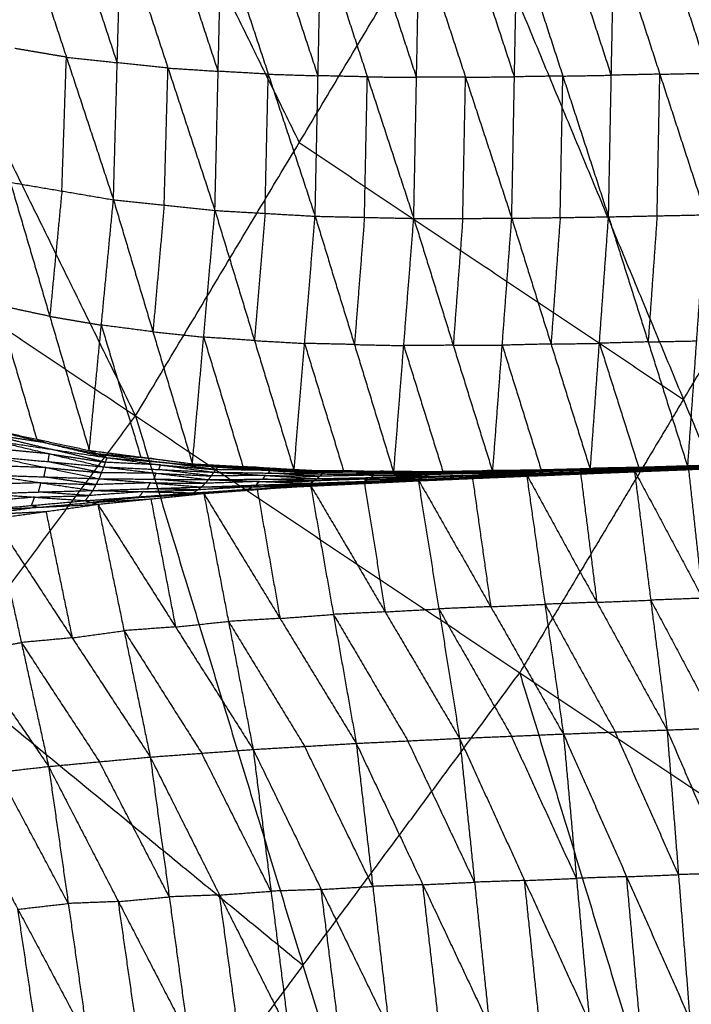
# Model space of a CAD drawing. Header units: millimetres. Extents: x -106 to 110, y -96 to 120.
# Tile 607 of 656: x 50 to 56, y -26 to -17. Entities that reach past the tile are written whole.
import ezdxf

# ---------------------------------------------------------------- set-up
doc = ezdxf.new("R2010")
doc.units = ezdxf.units.MM
doc.header["$MEASUREMENT"] = 0
doc.layers.add('Default', color=7, linetype='Continuous', true_color=0x000000)

msp = doc.modelspace()

# ---------------------------------------------------------------- linework, layer by layer
at = {"layer": 'Default'}
for points in [[(46.4929, -11.9232, 3.8611), (48.68, -16.3704, 3.9066), (50.8672, -20.8175, 3.952)], [(50.1681, -13.8877, 3.9066), (51.2617, -16.1113, 3.9293), (52.3553, -18.3348, 3.952)], [(50.8672, -20.8175, 3.952), (52.3553, -18.3348, 3.952), (53.8433, -15.8521, 3.952)], [(53.8433, -15.8521, 3.952), (55.8472, -20.668, 4.07), (57.851, -25.4839, 4.1879)], [(53.8433, -15.8521, 3.952), (57.5471, -17.8319, 4.07), (61.2509, -19.8116, 4.1879)], [(43.9372, -16.187, 3.8611), (47.4022, -18.5023, 3.9066), (50.8672, -20.8175, 3.952)], [(49.8121, -16.265, -2.4662), (50.2394, -17.5598, -1.9977), (50.6667, -18.8545, -1.5292)], [(50.7011, -17.6095, -2.0287), (50.4875, -16.9621, -2.2629), (50.2738, -16.3148, -2.4972)], [(50.6667, -18.8545, -1.5292), (50.7011, -17.6095, -2.0287), (50.7356, -16.3645, -2.5282)], [(50.7356, -16.3645, -2.5282), (51.1623, -17.6581, -2.0388), (51.589, -18.9518, -1.5494)], [(51.6185, -17.6876, -2.0591), (51.4051, -17.0408, -2.3038), (51.1918, -16.394, -2.5485)], [(51.589, -18.9518, -1.5494), (51.6185, -17.6876, -2.0591), (51.648, -16.4235, -2.5687)], [(51.648, -16.4235, -2.5687), (52.0738, -17.7137, -2.0633), (52.4997, -19.0039, -1.5578)], [(52.5262, -17.7282, -2.0746), (52.3133, -17.0831, -2.3273), (52.1003, -16.438, -2.58)], [(52.4997, -19.0039, -1.5578), (52.5262, -17.7282, -2.0746), (52.5527, -16.4525, -2.5913)], [(52.5527, -16.4525, -2.5913), (52.9745, -17.7383, -2.0739), (53.3962, -19.024, -1.5565)], [(54.2867, -19.0227, -1.5465), (54.3112, -17.7378, -2.0709), (54.3358, -16.453, -2.5953)], [(54.3358, -16.453, -2.5953), (54.7511, -17.7311, -2.0622), (55.1664, -19.0093, -1.5291)], [(55.1916, -17.7232, -2.055), (54.9839, -17.0842, -2.3215), (54.7763, -16.4451, -2.5881)], [(55.1664, -19.0093, -1.5291), (55.1916, -17.7232, -2.055), (55.2167, -16.4372, -2.5808)], [(55.2167, -16.4372, -2.5808), (55.6327, -17.7141, -2.0429), (56.0486, -18.9911, -1.5049)], [(56.0754, -17.7044, -2.0313), (55.8674, -17.0659, -2.3003), (55.6594, -16.4275, -2.5693)], [(53.4214, -17.7421, -2.078), (53.2105, -17.0992, -2.3367), (52.9996, -16.4563, -2.5954)], [(53.3962, -19.024, -1.5565), (53.4214, -17.7421, -2.078), (53.4465, -16.4601, -2.5995)], [(53.4465, -16.4601, -2.5995), (53.8666, -17.7414, -2.073), (54.2867, -19.0227, -1.5465)], [(54.3112, -17.7378, -2.0709), (54.1012, -17.0972, -2.3341), (53.8912, -16.4565, -2.5974)], [(50.2394, -17.5598, -1.9977), (50.0051, -17.5201, -1.9891), (49.7707, -17.4804, -1.9806)], [(50.198, -18.7751, -1.512), (50.2187, -18.1674, -1.7549), (50.2394, -17.5598, -1.9977)], [(50.2394, -17.5598, -1.9977), (50.4702, -17.5846, -2.0132), (50.7011, -17.6095, -2.0287)], [(51.1623, -17.6581, -2.0388), (50.9317, -17.6338, -2.0337), (50.7011, -17.6095, -2.0287)], [(51.1278, -18.9031, -1.5393), (51.145, -18.2806, -1.789), (51.1623, -17.6581, -2.0388)], [(51.1623, -17.6581, -2.0388), (51.3904, -17.6729, -2.0489), (51.6185, -17.6876, -2.0591)], [(52.0738, -17.7137, -2.0633), (51.8461, -17.7007, -2.0612), (51.6185, -17.6876, -2.0591)], [(55.6327, -17.7141, -2.0429), (55.854, -17.7093, -2.0371), (56.0754, -17.7044, -2.0313)], [(52.0443, -18.9779, -1.5536), (52.0591, -18.3458, -1.8084), (52.0738, -17.7137, -2.0633)], [(52.0738, -17.7137, -2.0633), (52.3, -17.721, -2.0689), (52.5262, -17.7282, -2.0746)], [(52.9745, -17.7383, -2.0739), (52.7503, -17.7332, -2.0742), (52.5262, -17.7282, -2.0746)], [(52.948, -19.014, -1.5571), (52.9612, -18.3761, -1.8155), (52.9745, -17.7383, -2.0739)], [(52.9745, -17.7383, -2.0739), (53.1979, -17.7402, -2.0759), (53.4214, -17.7421, -2.078)], [(53.8666, -17.7414, -2.073), (53.644, -17.7417, -2.0755), (53.4214, -17.7421, -2.078)], [(53.8415, -19.0234, -1.5515), (53.854, -18.3824, -1.8122), (53.8666, -17.7414, -2.073)], [(53.8666, -17.7414, -2.073), (54.0889, -17.7396, -2.072), (54.3112, -17.7378, -2.0709)], [(54.7511, -17.7311, -2.0622), (54.5312, -17.7345, -2.0666), (54.3112, -17.7378, -2.0709)], [(54.7266, -19.016, -1.5378), (54.7388, -18.3736, -1.8), (54.7511, -17.7311, -2.0622)], [(54.7511, -17.7311, -2.0622), (54.9713, -17.7272, -2.0586), (55.1916, -17.7232, -2.055)], [(55.6327, -17.7141, -2.0429), (55.4121, -17.7187, -2.0489), (55.1916, -17.7232, -2.055)], [(55.6075, -19.0002, -1.517), (55.6201, -18.3572, -1.78), (55.6327, -17.7141, -2.0429)], [(55.8472, -20.668, 4.07), (56.6971, -19.25, 4.07), (57.5471, -17.8319, 4.07)], [(52.3553, -18.3348, 3.952), (54.1012, -19.5014, 4.011), (55.8472, -20.668, 4.07)], [(49.7294, -18.6957, -1.4949), (50.0882, -19.9134, -0.6249), (50.447, -21.1311, 0.2451)], [(49.7294, -18.6957, -1.4949), (50.198, -18.7751, -1.512), (50.6667, -18.8545, -1.5292)], [(50.198, -18.7751, -1.512), (50.1431, -19.3442, -1.0685), (50.0882, -19.9134, -0.6249)], [(50.447, -21.1311, 0.2451), (50.5568, -19.9928, -0.642), (50.6667, -18.8545, -1.5292)], [(50.6667, -18.8545, -1.5292), (51.0256, -20.0535, -0.6317), (51.3846, -21.2526, 0.2657)], [(50.6667, -18.8545, -1.5292), (51.1278, -18.9031, -1.5393), (51.589, -18.9518, -1.5494)], [(51.1278, -18.9031, -1.5393), (51.0767, -19.4783, -1.0855), (51.0256, -20.0535, -0.6317)], [(51.3846, -21.2526, 0.2657), (51.4868, -20.1022, -0.6419), (51.589, -18.9518, -1.5494)], [(51.589, -18.9518, -1.5494), (51.9484, -20.1331, -0.6309), (52.3079, -21.3145, 0.2876)], [(51.589, -18.9518, -1.5494), (52.0443, -18.9779, -1.5536), (52.4997, -19.0039, -1.5578)], [(52.0443, -18.9779, -1.5536), (51.9964, -19.5555, -1.0923), (51.9484, -20.1331, -0.6309)], [(52.3079, -21.3145, 0.2876), (52.4038, -20.1592, -0.6351), (52.4997, -19.0039, -1.5578)], [(52.4997, -19.0039, -1.5578), (52.857, -20.1693, -0.6235), (53.2142, -21.3346, 0.3109)], [(52.4997, -19.0039, -1.5578), (52.948, -19.014, -1.5571), (53.3962, -19.024, -1.5565)], [(52.948, -19.014, -1.5571), (52.9025, -19.5916, -1.0903), (52.857, -20.1693, -0.6235)], [(53.2142, -21.3346, 0.3109), (53.3052, -20.1793, -0.6228), (53.3962, -19.024, -1.5565)], [(53.3962, -19.024, -1.5565), (53.8415, -19.0234, -1.5515), (54.2867, -19.0227, -1.5465)], [(53.3962, -19.024, -1.5565), (53.7549, -20.1759, -0.6102), (54.1136, -21.3278, 0.3361)], [(53.8415, -19.0234, -1.5515), (53.7982, -19.5997, -1.0809), (53.7549, -20.1759, -0.6102)], [(54.1136, -21.3278, 0.3361), (54.2002, -20.1753, -0.6052), (54.2867, -19.0227, -1.5465)], [(54.2867, -19.0227, -1.5465), (54.7266, -19.016, -1.5378), (55.1664, -19.0093, -1.5291)], [(54.2867, -19.0227, -1.5465), (54.6437, -20.1648, -0.5916), (55.0006, -21.3069, 0.3633)], [(54.7266, -19.016, -1.5378), (54.6851, -19.5904, -1.0647), (54.6437, -20.1648, -0.5916)], [(55.0006, -21.3069, 0.3633), (55.0835, -20.1581, -0.5829), (55.1664, -19.0093, -1.5291)], [(55.1664, -19.0093, -1.5291), (55.6075, -19.0002, -1.517), (56.0486, -18.9911, -1.5049)], [(55.1664, -19.0093, -1.5291), (55.5264, -20.1453, -0.568), (55.8863, -21.2813, 0.3932)], [(55.6075, -19.0002, -1.517), (55.5669, -19.5727, -1.0425), (55.5264, -20.1453, -0.568)], [(55.8863, -21.2813, 0.3932), (55.9675, -20.1362, -0.5559), (56.0486, -18.9911, -1.5049)], [(49.6107, -19.8113, -0.6347), (49.7901, -20.4201, -0.1997), (49.9695, -21.029, 0.2353)], [(50.0882, -19.9134, -0.6249), (49.8494, -19.8623, -0.6298), (49.6107, -19.8113, -0.6347)], [(50.0882, -19.9134, -0.6249), (50.3225, -19.9531, -0.6335), (50.5568, -19.9928, -0.642)], [(50.5568, -19.9928, -0.642), (50.7363, -20.5923, -0.1933), (50.9158, -21.1918, 0.2554)], [(51.0256, -20.0535, -0.6317), (50.7912, -20.0232, -0.6369), (50.5568, -19.9928, -0.642)], [(51.0256, -20.0535, -0.6317), (51.2562, -20.0779, -0.6368), (51.4868, -20.1022, -0.6419)], [(51.4868, -20.1022, -0.6419), (51.6665, -20.6929, -0.1826), (51.8462, -21.2835, 0.2767)], [(51.9484, -20.1331, -0.6309), (51.7176, -20.1177, -0.6364), (51.4868, -20.1022, -0.6419)], [(51.9484, -20.1331, -0.6309), (52.1761, -20.1462, -0.633), (52.4038, -20.1592, -0.6351)], [(52.4038, -20.1592, -0.6351), (52.5824, -20.7419, -0.1679), (52.7611, -21.3245, 0.2993)], [(52.857, -20.1693, -0.6235), (52.6304, -20.1642, -0.6293), (52.4038, -20.1592, -0.6351)], [(52.857, -20.1693, -0.6235), (53.0811, -20.1743, -0.6231), (53.3052, -20.1793, -0.6228)], [(53.7549, -20.1759, -0.6102), (53.5301, -20.1776, -0.6165), (53.3052, -20.1793, -0.6228)], [(53.3052, -20.1793, -0.6228), (53.4846, -20.7553, -0.1496), (53.6639, -21.3312, 0.3235)], [(53.7549, -20.1759, -0.6102), (53.9775, -20.1756, -0.6077), (54.2002, -20.1753, -0.6052)], [(54.6437, -20.1648, -0.5916), (54.4219, -20.17, -0.5984), (54.2002, -20.1753, -0.6052)], [(54.2002, -20.1753, -0.6052), (54.3786, -20.7463, -0.1278), (54.5571, -21.3173, 0.3497)], [(54.6437, -20.1648, -0.5916), (54.8636, -20.1614, -0.5873), (55.0835, -20.1581, -0.5829)], [(55.5264, -20.1453, -0.568), (55.3049, -20.1517, -0.5754), (55.0835, -20.1581, -0.5829)], [(55.0835, -20.1581, -0.5829), (55.2635, -20.7261, -0.1023), (55.4435, -21.2941, 0.3782)], [(55.5264, -20.1453, -0.568), (55.7469, -20.1407, -0.5619), (55.9675, -20.1362, -0.5559)], [(55.8472, -20.668, 4.07), (55.1031, -21.9094, 4.07), (54.3591, -23.1507, 4.07)], [(47.4187, -25.4672, 3.952), (49.143, -23.1424, 3.952), (50.8672, -20.8175, 3.952)], [(50.8672, -20.8175, 3.952), (52.3894, -25.8066, 4.07), (53.9115, -30.7957, 4.1879)], [(50.8672, -20.8175, 3.952), (54.3591, -23.1507, 4.07), (57.851, -25.4839, 4.1879)], [(49.492, -20.9268, 0.2255), (49.9695, -21.029, 0.2353), (50.447, -21.1311, 0.2451)], [(49.492, -20.9268, 0.2255), (50.0507, -21.0619, 0.1903), (50.6094, -21.197, 0.1551)], [(49.5396, -20.985, 0.1538), (49.8189, -21.0526, 0.1362), (50.0983, -21.1201, 0.1186)], [(50.0507, -21.0619, 0.1903), (49.7951, -21.0235, 0.172), (49.5396, -20.985, 0.1538)], [(49.5872, -21.0432, 0.0821), (50.0837, -21.1618, 0.0895), (50.5801, -21.2804, 0.0969)], [(49.5872, -21.0432, 0.0821), (50.0983, -21.1201, 0.1186), (50.6094, -21.197, 0.1551)], [(49.9695, -21.029, 0.2353), (50.0101, -21.0454, 0.2128), (50.0507, -21.0619, 0.1903)], [(50.0507, -21.0619, 0.1903), (50.2895, -21.113, 0.1952), (50.5282, -21.164, 0.2001)], [(49.5678, -21.1855, -0.005), (50.0523, -21.2867, 0.0423), (50.5368, -21.3878, 0.0896)], [(49.5678, -21.1855, -0.005), (50.074, -21.233, 0.0459), (50.5801, -21.2804, 0.0969)], [(50.0837, -21.1618, 0.0895), (49.8306, -21.1381, 0.064), (49.5775, -21.1144, 0.0385)], [(50.074, -21.233, 0.0459), (50.0788, -21.1974, 0.0677), (50.0837, -21.1618, 0.0895)], [(50.0837, -21.1618, 0.0895), (50.3392, -21.2003, 0.1078), (50.5948, -21.2387, 0.126)], [(50.5948, -21.2387, 0.126), (50.3465, -21.1794, 0.1223), (50.0983, -21.1201, 0.1186)], [(50.447, -21.1311, 0.2451), (50.5282, -21.164, 0.2001), (50.6094, -21.197, 0.1551)], [(50.447, -21.1311, 0.2451), (50.9158, -21.1918, 0.2554), (51.3846, -21.2526, 0.2657)], [(50.447, -21.1311, 0.2451), (51.0312, -21.2065, 0.2293), (51.6153, -21.282, 0.2135)], [(50.5282, -21.164, 0.2001), (50.8203, -21.2018, 0.1922), (51.1124, -21.2395, 0.1843)], [(51.0312, -21.2065, 0.2293), (50.7797, -21.1853, 0.2147), (50.5282, -21.164, 0.2001)], [(50.9158, -21.1918, 0.2554), (50.9735, -21.1992, 0.2423), (51.0312, -21.2065, 0.2293)], [(50.0523, -21.2867, 0.0423), (49.802, -21.2783, 0.015), (49.5516, -21.27, -0.0122)], [(50.5585, -21.3341, 0.0932), (50.3162, -21.2835, 0.0696), (50.074, -21.233, 0.0459)], [(50.5368, -21.3878, 0.0896), (50.5585, -21.3341, 0.0932), (50.5801, -21.2804, 0.0969)], [(50.5801, -21.2804, 0.0969), (50.5948, -21.2387, 0.126), (50.6094, -21.197, 0.1551)], [(50.5801, -21.2804, 0.0969), (51.0554, -21.3384, 0.1346), (51.5306, -21.3963, 0.1722)], [(50.5801, -21.2804, 0.0969), (51.08, -21.3046, 0.136), (51.5799, -21.3288, 0.1752)], [(51.0946, -21.2629, 0.1652), (50.8447, -21.2508, 0.1456), (50.5948, -21.2387, 0.126)], [(50.6094, -21.197, 0.1551), (51.0946, -21.2629, 0.1652), (51.5799, -21.3288, 0.1752)], [(50.6094, -21.197, 0.1551), (51.1124, -21.2395, 0.1843), (51.6153, -21.282, 0.2135)], [(51.0312, -21.2065, 0.2293), (51.2655, -21.2369, 0.2345), (51.4999, -21.2673, 0.2396)], [(51.08, -21.3046, 0.136), (51.0873, -21.2837, 0.1506), (51.0946, -21.2629, 0.1652)], [(51.0946, -21.2629, 0.1652), (51.3461, -21.2841, 0.1798), (51.5976, -21.3054, 0.1944)], [(51.5976, -21.3054, 0.1944), (51.355, -21.2724, 0.1894), (51.1124, -21.2395, 0.1843)], [(51.3846, -21.2526, 0.2657), (51.4999, -21.2673, 0.2396), (51.6153, -21.282, 0.2135)], [(51.3846, -21.2526, 0.2657), (51.8462, -21.2835, 0.2767), (52.3079, -21.3145, 0.2876)], [(51.3846, -21.2526, 0.2657), (51.9936, -21.2854, 0.2634), (52.6026, -21.3182, 0.261)], [(51.4999, -21.2673, 0.2396), (51.8044, -21.2837, 0.2385), (52.1089, -21.3001, 0.2373)], [(51.9936, -21.2854, 0.2634), (51.7468, -21.2764, 0.2515), (51.4999, -21.2673, 0.2396)], [(51.5799, -21.3288, 0.1752), (51.5976, -21.3054, 0.1944), (51.6153, -21.282, 0.2135)], [(51.6153, -21.282, 0.2135), (52.0906, -21.3131, 0.2246), (52.566, -21.3442, 0.2357)], [(51.6153, -21.282, 0.2135), (52.1089, -21.3001, 0.2373), (52.6026, -21.3182, 0.261)], [(54.5479, -21.3057, 0.337), (55.0295, -21.2931, 0.3538), (55.5111, -21.2806, 0.3707)], [(55.0006, -21.3069, 0.3633), (55.2559, -21.2937, 0.367), (55.5111, -21.2806, 0.3707)], [(55.0006, -21.3069, 0.3633), (55.4435, -21.2941, 0.3782), (55.8863, -21.2813, 0.3932)], [(55.2559, -21.2937, 0.367), (55.4773, -21.2873, 0.3745), (55.6987, -21.2809, 0.3819)], [(55.3567, -21.3263, 0.3693), (55.8695, -21.3004, 0.3905), (56.3823, -21.2744, 0.4117)], [(55.4011, -21.3121, 0.377), (55.8917, -21.2932, 0.3944), (56.3823, -21.2744, 0.4117)], [(55.4072, -21.3199, 0.3619), (55.8975, -21.301, 0.379), (56.3877, -21.282, 0.396)], [(55.4498, -21.3048, 0.3601), (55.9357, -21.2878, 0.3771), (56.4216, -21.2708, 0.3941)], [(55.4498, -21.3048, 0.3601), (55.9187, -21.2934, 0.3781), (56.3877, -21.282, 0.396)], [(55.9531, -21.2793, 0.3769), (55.7102, -21.2878, 0.3684), (55.4672, -21.2963, 0.3599)], [(55.4846, -21.2877, 0.3598), (55.967, -21.2728, 0.3772), (56.4493, -21.2579, 0.3945)], [(55.4846, -21.2877, 0.3598), (55.9531, -21.2793, 0.3769), (56.4216, -21.2708, 0.3941)], [(55.4846, -21.2877, 0.3598), (55.4979, -21.2841, 0.3652), (55.5111, -21.2806, 0.3707)], [(55.9802, -21.2692, 0.3826), (55.739, -21.2767, 0.3739), (55.4979, -21.2841, 0.3652)], [(55.5111, -21.2806, 0.3707), (55.9907, -21.2668, 0.3878), (56.4702, -21.253, 0.4049)], [(55.5111, -21.2806, 0.3707), (55.9802, -21.2692, 0.3826), (56.4493, -21.2579, 0.3945)], [(55.5111, -21.2806, 0.3707), (55.6987, -21.2809, 0.3819), (55.8863, -21.2813, 0.3932)], [(55.6987, -21.2809, 0.3819), (55.8447, -21.2738, 0.3849), (55.9907, -21.2668, 0.3878)], [(56.1783, -21.2671, 0.3991), (55.9385, -21.274, 0.3905), (55.6987, -21.2809, 0.3819)], [(55.8695, -21.3004, 0.3905), (56.1172, -21.2904, 0.399), (56.3649, -21.2804, 0.4075)], [(55.8863, -21.2813, 0.3932), (56.1783, -21.2671, 0.3991), (56.4702, -21.253, 0.4049)], [(55.8863, -21.2813, 0.3932), (56.329, -21.2673, 0.4097), (56.7717, -21.2533, 0.4262)], [(49.5355, -21.3545, -0.0193), (50.0079, -21.4247, 0.0441), (50.4804, -21.4949, 0.1076)], [(49.5355, -21.3545, -0.0193), (50.0361, -21.3711, 0.0351), (50.5368, -21.3878, 0.0896)], [(50.0361, -21.3711, 0.0351), (50.0442, -21.3289, 0.0387), (50.0523, -21.2867, 0.0423)], [(50.5086, -21.4413, 0.0986), (50.2724, -21.4062, 0.0669), (50.0361, -21.3711, 0.0351)], [(50.0523, -21.2867, 0.0423), (50.3054, -21.3104, 0.0678), (50.5585, -21.3341, 0.0932)], [(51.0554, -21.3384, 0.1346), (50.8069, -21.3362, 0.1139), (50.5585, -21.3341, 0.0932)], [(51.0337, -21.3921, 0.1309), (51.0446, -21.3652, 0.1327), (51.0554, -21.3384, 0.1346)], [(51.0554, -21.3384, 0.1346), (51.3053, -21.3505, 0.1541), (51.5552, -21.3626, 0.1737)], [(51.5552, -21.3626, 0.1737), (51.3176, -21.3336, 0.1549), (51.08, -21.3046, 0.136)], [(51.5306, -21.3963, 0.1722), (51.5552, -21.3626, 0.1737), (51.5799, -21.3288, 0.1752)], [(52.0482, -21.3581, 0.2052), (51.8017, -21.3603, 0.1895), (51.5552, -21.3626, 0.1737)], [(51.5799, -21.3288, 0.1752), (52.0482, -21.3581, 0.2052), (52.5165, -21.3875, 0.2352)], [(51.5799, -21.3288, 0.1752), (52.0729, -21.3365, 0.2054), (52.566, -21.3442, 0.2357)], [(52.0906, -21.3131, 0.2246), (51.8441, -21.3092, 0.2095), (51.5976, -21.3054, 0.1944)], [(51.8462, -21.2835, 0.2767), (51.9199, -21.2845, 0.27), (51.9936, -21.2854, 0.2634)], [(51.9936, -21.2854, 0.2634), (52.2244, -21.3009, 0.2688), (52.4552, -21.3164, 0.2743)], [(52.0236, -21.3919, 0.2037), (52.0359, -21.375, 0.2045), (52.0482, -21.3581, 0.2052)], [(52.0482, -21.3581, 0.2052), (52.2947, -21.362, 0.2203), (52.5412, -21.3658, 0.2355)], [(52.0729, -21.3365, 0.2054), (52.0818, -21.3248, 0.215), (52.0906, -21.3131, 0.2246)], [(52.5412, -21.3658, 0.2355), (52.3071, -21.3511, 0.2204), (52.0729, -21.3365, 0.2054)], [(52.0906, -21.3131, 0.2246), (52.3375, -21.3221, 0.2365), (52.5843, -21.3312, 0.2484)], [(52.5843, -21.3312, 0.2484), (52.3466, -21.3157, 0.2428), (52.1089, -21.3001, 0.2373)], [(52.3079, -21.3145, 0.2876), (52.4552, -21.3164, 0.2743), (52.6026, -21.3182, 0.261)], [(52.3079, -21.3145, 0.2876), (52.7611, -21.3245, 0.2993), (53.2142, -21.3346, 0.3109)], [(52.3079, -21.3145, 0.2876), (52.9438, -21.3182, 0.2945), (53.5797, -21.322, 0.3013)], [(52.4552, -21.3164, 0.2743), (52.7732, -21.3182, 0.2777), (53.0911, -21.3201, 0.2812)], [(52.9438, -21.3182, 0.2945), (52.6995, -21.3173, 0.2844), (52.4552, -21.3164, 0.2743)], [(52.5165, -21.3875, 0.2352), (52.5412, -21.3658, 0.2355), (52.566, -21.3442, 0.2357)], [(52.5165, -21.3875, 0.2352), (53.007, -21.3771, 0.26), (53.4975, -21.3667, 0.2848)], [(53.0318, -21.3554, 0.2602), (52.7865, -21.3606, 0.2478), (52.5412, -21.3658, 0.2355)], [(52.566, -21.3442, 0.2357), (52.5843, -21.3312, 0.2484), (52.6026, -21.3182, 0.261)], [(52.566, -21.3442, 0.2357), (53.0551, -21.3407, 0.2599), (53.5443, -21.3372, 0.2841)], [(52.566, -21.3442, 0.2357), (53.0318, -21.3554, 0.2602), (53.4975, -21.3667, 0.2848)], [(53.0734, -21.3277, 0.2726), (52.8289, -21.3295, 0.2605), (52.5843, -21.3312, 0.2484)], [(52.6026, -21.3182, 0.261), (53.0734, -21.3277, 0.2726), (53.5443, -21.3372, 0.2841)], [(52.6026, -21.3182, 0.261), (53.0911, -21.3201, 0.2812), (53.5797, -21.322, 0.3013)], [(52.7611, -21.3245, 0.2993), (52.8524, -21.3214, 0.2969), (52.9438, -21.3182, 0.2945)], [(52.9438, -21.3182, 0.2945), (53.1704, -21.3232, 0.3003), (53.397, -21.3283, 0.3061)], [(53.007, -21.3771, 0.26), (53.0194, -21.3663, 0.2601), (53.0318, -21.3554, 0.2602)], [(53.0318, -21.3554, 0.2602), (53.2763, -21.3537, 0.2723), (53.5209, -21.352, 0.2844)], [(53.0551, -21.3407, 0.2599), (53.0643, -21.3342, 0.2662), (53.0734, -21.3277, 0.2726)], [(53.5209, -21.352, 0.2844), (53.288, -21.3463, 0.2722), (53.0551, -21.3407, 0.2599)], [(53.0734, -21.3277, 0.2726), (53.3177, -21.3286, 0.2826), (53.562, -21.3296, 0.2927)], [(53.562, -21.3296, 0.2927), (53.3266, -21.3248, 0.2869), (53.0911, -21.3201, 0.2812)], [(53.2142, -21.3346, 0.3109), (53.397, -21.3283, 0.3061), (53.5797, -21.322, 0.3013)], [(53.2142, -21.3346, 0.3109), (53.6639, -21.3312, 0.3235), (54.1136, -21.3278, 0.3361)], [(53.3721, -21.4096, 0.3016), (53.8967, -21.3801, 0.3238), (54.4214, -21.3506, 0.346)], [(53.3721, -21.4096, 0.3016), (53.869, -21.3883, 0.3189), (54.3659, -21.3669, 0.3362)], [(53.397, -21.3283, 0.3061), (53.6218, -21.3266, 0.3124), (53.8467, -21.3249, 0.3187)], [(53.4353, -21.3942, 0.3181), (53.9284, -21.3724, 0.3321), (54.4214, -21.3506, 0.346)], [(53.4402, -21.3941, 0.2883), (53.9331, -21.3759, 0.3078), (54.426, -21.3576, 0.3273)], [(53.4402, -21.3941, 0.2883), (53.4689, -21.3804, 0.2865), (53.4975, -21.3667, 0.2848)], [(53.4402, -21.3941, 0.2883), (53.903, -21.3805, 0.3123), (54.3659, -21.3669, 0.3362)], [(53.9618, -21.3622, 0.306), (53.7153, -21.3713, 0.2963), (53.4689, -21.3804, 0.2865)], [(53.4975, -21.3667, 0.2848), (53.5209, -21.352, 0.2844), (53.5443, -21.3372, 0.2841)], [(53.4975, -21.3667, 0.2848), (53.9869, -21.3523, 0.3049), (54.4764, -21.3379, 0.3251)], [(53.4975, -21.3667, 0.2848), (53.9618, -21.3622, 0.306), (54.426, -21.3576, 0.3273)], [(54.0103, -21.3375, 0.3046), (53.7656, -21.3447, 0.2945), (53.5209, -21.352, 0.2844)], [(53.5443, -21.3372, 0.2841), (54.0308, -21.3265, 0.3042), (54.5173, -21.3159, 0.3242)], [(53.5443, -21.3372, 0.2841), (53.562, -21.3296, 0.2927), (53.5797, -21.322, 0.3013)], [(53.5443, -21.3372, 0.2841), (54.0103, -21.3375, 0.3046), (54.4764, -21.3379, 0.3251)], [(54.0485, -21.3189, 0.3128), (53.8052, -21.3242, 0.3027), (53.562, -21.3296, 0.2927)], [(53.5797, -21.322, 0.3013), (54.0638, -21.3138, 0.3192), (54.5479, -21.3057, 0.337)], [(53.5797, -21.322, 0.3013), (54.0485, -21.3189, 0.3128), (54.5173, -21.3159, 0.3242)], [(53.5797, -21.322, 0.3013), (53.8467, -21.3249, 0.3187), (54.1136, -21.3278, 0.3361)], [(53.8467, -21.3249, 0.3187), (53.7553, -21.328, 0.3211), (53.6639, -21.3312, 0.3235)], [(54.3308, -21.3168, 0.3365), (54.0887, -21.3208, 0.3276), (53.8467, -21.3249, 0.3187)], [(53.8967, -21.3801, 0.3238), (54.1452, -21.3694, 0.3325), (54.3936, -21.3587, 0.3411)], [(53.903, -21.3805, 0.3123), (54.1495, -21.3714, 0.322), (54.3959, -21.3622, 0.3318)], [(53.9331, -21.3759, 0.3078), (53.9474, -21.369, 0.3069), (53.9618, -21.3622, 0.306)], [(54.3959, -21.3622, 0.3318), (54.1645, -21.369, 0.3198), (53.9331, -21.3759, 0.3078)], [(53.9618, -21.3622, 0.306), (54.2065, -21.355, 0.3161), (54.4512, -21.3477, 0.3262)], [(53.9869, -21.3523, 0.3049), (53.9986, -21.3449, 0.3048), (54.0103, -21.3375, 0.3046)], [(54.4512, -21.3477, 0.3262), (54.2191, -21.35, 0.3155), (53.9869, -21.3523, 0.3049)], [(54.0103, -21.3375, 0.3046), (54.2536, -21.3322, 0.3146), (54.4968, -21.3269, 0.3246)], [(54.0308, -21.3265, 0.3042), (54.0396, -21.3227, 0.3085), (54.0485, -21.3189, 0.3128)], [(54.4968, -21.3269, 0.3246), (54.2638, -21.3267, 0.3144), (54.0308, -21.3265, 0.3042)], [(54.0485, -21.3189, 0.3128), (54.2905, -21.3148, 0.3217), (54.5326, -21.3108, 0.3306)], [(54.5326, -21.3108, 0.3306), (54.2982, -21.3123, 0.3249), (54.0638, -21.3138, 0.3192)], [(54.0638, -21.3138, 0.3192), (54.1973, -21.3153, 0.3278), (54.3308, -21.3168, 0.3365)], [(54.1136, -21.3278, 0.3361), (54.3308, -21.3168, 0.3365), (54.5479, -21.3057, 0.337)], [(54.1136, -21.3278, 0.3361), (54.5571, -21.3173, 0.3497), (55.0006, -21.3069, 0.3633)], [(54.3308, -21.3168, 0.3365), (54.5525, -21.3115, 0.3433), (54.7743, -21.3063, 0.3501)], [(54.3659, -21.3669, 0.3362), (54.8835, -21.3395, 0.3566), (55.4011, -21.3121, 0.377)], [(54.3659, -21.3669, 0.3362), (54.8613, -21.3466, 0.3528), (55.3567, -21.3263, 0.3693)], [(54.3659, -21.3669, 0.3362), (54.3936, -21.3587, 0.3411), (54.4214, -21.3506, 0.346)], [(54.3659, -21.3669, 0.3362), (54.3959, -21.3622, 0.3318), (54.426, -21.3576, 0.3273)], [(54.3936, -21.3587, 0.3411), (54.6525, -21.345, 0.3513), (54.9113, -21.3313, 0.3615)], [(54.8835, -21.3395, 0.3566), (54.6386, -21.3491, 0.3489), (54.3936, -21.3587, 0.3411)], [(54.8914, -21.342, 0.3483), (54.6436, -21.3521, 0.34), (54.3959, -21.3622, 0.3318)], [(54.4214, -21.3506, 0.346), (54.9113, -21.3313, 0.3615), (55.4011, -21.3121, 0.377)], [(54.4214, -21.3506, 0.346), (54.5887, -22.5284, -0.5821), (54.7559, -23.7063, -1.5103)], [(54.4214, -21.3506, 0.346), (55.0597, -22.5101, -0.5666), (55.698, -23.6696, -1.4791)], [(54.426, -21.3576, 0.3273), (54.9166, -21.3387, 0.3446), (55.4072, -21.3199, 0.3619)], [(54.426, -21.3576, 0.3273), (54.8914, -21.342, 0.3483), (55.3567, -21.3263, 0.3693)], [(54.426, -21.3576, 0.3273), (54.4512, -21.3477, 0.3262), (54.4764, -21.3379, 0.3251)], [(54.9418, -21.3289, 0.3435), (54.6965, -21.3383, 0.3348), (54.4512, -21.3477, 0.3262)], [(54.4764, -21.3379, 0.3251), (54.9631, -21.3213, 0.3426), (55.4498, -21.3048, 0.3601)], [(54.4764, -21.3379, 0.3251), (54.4968, -21.3269, 0.3246), (54.5173, -21.3159, 0.3242)], [(54.4764, -21.3379, 0.3251), (54.9418, -21.3289, 0.3435), (55.4072, -21.3199, 0.3619)], [(54.9835, -21.3103, 0.3422), (54.7402, -21.3186, 0.3334), (54.4968, -21.3269, 0.3246)], [(54.5173, -21.3159, 0.3242), (55.0009, -21.3018, 0.342), (55.4846, -21.2877, 0.3598)], [(54.5173, -21.3159, 0.3242), (54.9835, -21.3103, 0.3422), (55.4498, -21.3048, 0.3601)], [(54.5173, -21.3159, 0.3242), (54.5326, -21.3108, 0.3306), (54.5479, -21.3057, 0.337)], [(55.0163, -21.2967, 0.3484), (54.7744, -21.3037, 0.3395), (54.5326, -21.3108, 0.3306)], [(54.5479, -21.3057, 0.337), (55.0163, -21.2967, 0.3484), (55.4846, -21.2877, 0.3598)], [(54.5479, -21.3057, 0.337), (54.7743, -21.3063, 0.3501), (55.0006, -21.3069, 0.3633)], [(54.7743, -21.3063, 0.3501), (54.6657, -21.3118, 0.3499), (54.5571, -21.3173, 0.3497)], [(54.7743, -21.3063, 0.3501), (54.9019, -21.2997, 0.352), (55.0295, -21.2931, 0.3538)], [(55.2559, -21.2937, 0.367), (55.0151, -21.3, 0.3586), (54.7743, -21.3063, 0.3501)], [(54.8613, -21.3466, 0.3528), (54.8724, -21.343, 0.3547), (54.8835, -21.3395, 0.3566)], [(54.8613, -21.3466, 0.3528), (54.8763, -21.3443, 0.3505), (54.8914, -21.342, 0.3483)], [(54.8835, -21.3395, 0.3566), (55.1312, -21.3294, 0.3649), (55.3789, -21.3192, 0.3732)], [(54.8914, -21.342, 0.3483), (55.1367, -21.3325, 0.3569), (55.382, -21.3231, 0.3656)], [(54.9113, -21.3313, 0.3615), (54.9855, -21.9207, -0.1025), (55.0597, -22.5101, -0.5666)], [(55.382, -21.3231, 0.3656), (55.1493, -21.3309, 0.3551), (54.9166, -21.3387, 0.3446)], [(54.9166, -21.3387, 0.3446), (54.9292, -21.3338, 0.344), (54.9418, -21.3289, 0.3435)], [(54.9418, -21.3289, 0.3435), (55.1851, -21.3206, 0.3523), (55.4285, -21.3123, 0.361)], [(54.9631, -21.3213, 0.3426), (54.9733, -21.3158, 0.3424), (54.9835, -21.3103, 0.3422)], [(55.4285, -21.3123, 0.361), (55.1958, -21.3168, 0.3518), (54.9631, -21.3213, 0.3426)], [(54.9835, -21.3103, 0.3422), (55.2254, -21.3033, 0.3511), (55.4672, -21.2963, 0.3599)], [(55.4672, -21.2963, 0.3599), (55.2341, -21.299, 0.351), (55.0009, -21.3018, 0.342)], [(55.0009, -21.3018, 0.342), (55.0086, -21.2993, 0.3452), (55.0163, -21.2967, 0.3484)], [(55.0163, -21.2967, 0.3484), (55.2571, -21.2904, 0.3568), (55.4979, -21.2841, 0.3652)], [(55.4979, -21.2841, 0.3652), (55.2637, -21.2886, 0.3595), (55.0295, -21.2931, 0.3538)], [(55.4435, -21.2941, 0.3782), (55.3497, -21.2939, 0.3726), (55.2559, -21.2937, 0.367)], [(55.3567, -21.3263, 0.3693), (55.8521, -21.3064, 0.3863), (56.3475, -21.2864, 0.4033)], [(55.3567, -21.3263, 0.3693), (55.3789, -21.3192, 0.3732), (55.4011, -21.3121, 0.377)], [(55.3567, -21.3263, 0.3693), (55.382, -21.3231, 0.3656), (55.4072, -21.3199, 0.3619)], [(55.3789, -21.3192, 0.3732), (55.6353, -21.3062, 0.3838), (55.8917, -21.2932, 0.3944)], [(55.8695, -21.3004, 0.3905), (55.6242, -21.3098, 0.3818), (55.3789, -21.3192, 0.3732)], [(55.8773, -21.3031, 0.3826), (55.6296, -21.3131, 0.3741), (55.382, -21.3231, 0.3656)], [(55.4011, -21.3121, 0.377), (55.5496, -22.4909, -0.551), (55.698, -23.6696, -1.4791)], [(55.4011, -21.3121, 0.377), (56.0208, -22.4733, -0.532), (56.6406, -23.6344, -1.4411)], [(55.4072, -21.3199, 0.3619), (55.8773, -21.3031, 0.3826), (56.3475, -21.2864, 0.4033)], [(55.4072, -21.3199, 0.3619), (55.4285, -21.3123, 0.361), (55.4498, -21.3048, 0.3601)], [(55.9187, -21.2934, 0.3781), (55.6736, -21.3029, 0.3695), (55.4285, -21.3123, 0.361)], [(55.4498, -21.3048, 0.3601), (55.4672, -21.2963, 0.3599), (55.4846, -21.2877, 0.3598)], [(55.8521, -21.3064, 0.3863), (55.8608, -21.3034, 0.3884), (55.8695, -21.3004, 0.3905)], [(55.8521, -21.3064, 0.3863), (55.8647, -21.3048, 0.3845), (55.8773, -21.3031, 0.3826)], [(55.8773, -21.3031, 0.3826), (56.1225, -21.2937, 0.3911), (56.3676, -21.2842, 0.3997)], [(55.8917, -21.2932, 0.3944), (55.9563, -21.8832, -0.0688), (56.0208, -22.4733, -0.532)], [(56.3676, -21.2842, 0.3997), (56.1325, -21.2926, 0.3893), (55.8975, -21.301, 0.379)], [(55.8975, -21.301, 0.379), (55.9081, -21.2972, 0.3785), (55.9187, -21.2934, 0.3781)], [(50.0079, -21.4247, 0.0441), (49.7606, -21.4317, 0.0195), (49.5133, -21.4387, -0.0051)], [(49.9858, -21.5089, 0.0584), (49.9968, -21.4668, 0.0513), (50.0079, -21.4247, 0.0441)], [(50.0079, -21.4247, 0.0441), (50.2583, -21.433, 0.0714), (50.5086, -21.4413, 0.0986)], [(50.4804, -21.4949, 0.1076), (50.5086, -21.4413, 0.0986), (50.5368, -21.3878, 0.0896)], [(51.0027, -21.4254, 0.1364), (50.7556, -21.4334, 0.1175), (50.5086, -21.4413, 0.0986)], [(50.5368, -21.3878, 0.0896), (51.0027, -21.4254, 0.1364), (51.4686, -21.4631, 0.1831)], [(50.5368, -21.3878, 0.0896), (51.0337, -21.3921, 0.1309), (51.5306, -21.3963, 0.1722)], [(50.9745, -21.479, 0.1454), (50.9886, -21.4522, 0.1409), (51.0027, -21.4254, 0.1364)], [(51.0027, -21.4254, 0.1364), (51.2512, -21.4276, 0.157), (51.4996, -21.4297, 0.1777)], [(51.4996, -21.4297, 0.1777), (51.2667, -21.4109, 0.1543), (51.0337, -21.3921, 0.1309)], [(51.3933, -21.5162, 0.2185), (51.9261, -21.4826, 0.256), (52.4589, -21.449, 0.2936)], [(51.3933, -21.5162, 0.2185), (51.8872, -21.4871, 0.2408), (52.3811, -21.4581, 0.2632)], [(51.9249, -21.4606, 0.2231), (51.6779, -21.4751, 0.212), (51.431, -21.4896, 0.2008)], [(51.4686, -21.4631, 0.1831), (51.4996, -21.4297, 0.1777), (51.5306, -21.3963, 0.1722)], [(51.4686, -21.4631, 0.1831), (51.9618, -21.4461, 0.2123), (52.455, -21.4292, 0.2415)], [(51.4686, -21.4631, 0.1831), (51.9249, -21.4606, 0.2231), (52.3811, -21.4581, 0.2632)], [(51.4883, -21.5221, 0.272), (51.9736, -21.4855, 0.2828), (52.4589, -21.449, 0.2936)], [(51.9928, -21.4128, 0.2069), (51.7462, -21.4212, 0.1923), (51.4996, -21.4297, 0.1777)], [(51.5306, -21.3963, 0.1722), (52.0236, -21.3919, 0.2037), (52.5165, -21.3875, 0.2352)], [(51.5306, -21.3963, 0.1722), (51.9928, -21.4128, 0.2069), (52.455, -21.4292, 0.2415)], [(51.8872, -21.4871, 0.2408), (51.906, -21.4739, 0.232), (51.9249, -21.4606, 0.2231)], [(51.9249, -21.4606, 0.2231), (52.1714, -21.4521, 0.2377), (52.418, -21.4436, 0.2523)], [(51.9261, -21.4826, 0.256), (52.1731, -21.4681, 0.2672), (52.42, -21.4536, 0.2784)], [(51.9618, -21.4461, 0.2123), (51.9773, -21.4294, 0.2096), (51.9928, -21.4128, 0.2069)], [(52.418, -21.4436, 0.2523), (52.1899, -21.4449, 0.2323), (51.9618, -21.4461, 0.2123)], [(51.9928, -21.4128, 0.2069), (52.2393, -21.4105, 0.2226), (52.4857, -21.4083, 0.2384)], [(52.4857, -21.4083, 0.2384), (52.2546, -21.4001, 0.221), (52.0236, -21.3919, 0.2037)], [(52.3811, -21.4581, 0.2632), (52.9082, -21.4262, 0.2906), (53.4353, -21.3942, 0.3181)], [(52.3811, -21.4581, 0.2632), (52.8766, -21.4339, 0.2824), (53.3721, -21.4096, 0.3016)], [(52.3811, -21.4581, 0.2632), (52.418, -21.4436, 0.2523), (52.455, -21.4292, 0.2415)], [(52.3811, -21.4581, 0.2632), (52.42, -21.4536, 0.2784), (52.4589, -21.449, 0.2936)], [(52.9135, -21.4194, 0.2716), (52.6658, -21.4315, 0.2619), (52.418, -21.4436, 0.2523)], [(52.42, -21.4536, 0.2784), (52.6836, -21.4376, 0.2921), (52.9471, -21.4216, 0.3059)], [(52.9082, -21.4262, 0.2906), (52.6641, -21.4399, 0.2845), (52.42, -21.4536, 0.2784)], [(52.455, -21.4292, 0.2415), (52.4857, -21.4083, 0.2384), (52.5165, -21.3875, 0.2352)], [(52.455, -21.4292, 0.2415), (52.9476, -21.4116, 0.2649), (53.4402, -21.3941, 0.2883)], [(52.455, -21.4292, 0.2415), (52.9135, -21.4194, 0.2716), (53.3721, -21.4096, 0.3016)], [(52.4589, -21.449, 0.2936), (52.9471, -21.4216, 0.3059), (53.4353, -21.3942, 0.3181)], [(52.4589, -21.449, 0.2936), (52.6661, -22.6202, -0.6272), (52.8733, -23.7914, -1.548)], [(52.4589, -21.449, 0.2936), (53.1358, -22.5974, -0.62), (53.8126, -23.7458, -1.5336)], [(52.9783, -21.3908, 0.2618), (52.732, -21.3996, 0.2501), (52.4857, -21.4083, 0.2384)], [(52.5165, -21.3875, 0.2352), (52.9783, -21.3908, 0.2618), (53.4402, -21.3941, 0.2883)], [(52.8766, -21.4339, 0.2824), (52.895, -21.4266, 0.277), (52.9135, -21.4194, 0.2716)], [(52.8766, -21.4339, 0.2824), (52.8924, -21.43, 0.2865), (52.9082, -21.4262, 0.2906)], [(52.9082, -21.4262, 0.2906), (53.1559, -21.414, 0.3002), (53.4037, -21.4019, 0.3099)], [(52.9135, -21.4194, 0.2716), (53.1598, -21.4106, 0.2833), (53.4061, -21.4019, 0.295)], [(52.9471, -21.4216, 0.3059), (53.0414, -22.0095, -0.1571), (53.1358, -22.5974, -0.62)], [(52.9476, -21.4116, 0.2649), (52.963, -21.4012, 0.2633), (52.9783, -21.3908, 0.2618)], [(53.4061, -21.4019, 0.295), (53.1769, -21.4068, 0.2799), (52.9476, -21.4116, 0.2649)], [(52.9783, -21.3908, 0.2618), (53.2236, -21.3856, 0.2742), (53.4689, -21.3804, 0.2865)], [(53.4689, -21.3804, 0.2865), (53.2379, -21.3788, 0.2733), (53.007, -21.3771, 0.26)], [(53.3721, -21.4096, 0.3016), (53.4061, -21.4019, 0.295), (53.4402, -21.3941, 0.2883)], [(53.3721, -21.4096, 0.3016), (53.4037, -21.4019, 0.3099), (53.4353, -21.3942, 0.3181)], [(53.4037, -21.4019, 0.3099), (53.666, -21.3872, 0.321), (53.9284, -21.3724, 0.3321)], [(53.8967, -21.3801, 0.3238), (53.6502, -21.391, 0.3168), (53.4037, -21.4019, 0.3099)], [(53.903, -21.3805, 0.3123), (53.6546, -21.3912, 0.3036), (53.4061, -21.4019, 0.295)], [(53.4353, -21.3942, 0.3181), (53.624, -22.57, -0.6078), (53.8126, -23.7458, -1.5336)], [(53.4353, -21.3942, 0.3181), (54.0956, -22.5502, -0.5961), (54.7559, -23.7063, -1.5103)], [(53.869, -21.3883, 0.3189), (53.8828, -21.3842, 0.3213), (53.8967, -21.3801, 0.3238)], [(53.869, -21.3883, 0.3189), (53.886, -21.3844, 0.3156), (53.903, -21.3805, 0.3123)], [(53.9284, -21.3724, 0.3321), (54.012, -21.9613, -0.132), (54.0956, -22.5502, -0.5961)], [(49.4912, -21.523, 0.0091), (49.9858, -21.5089, 0.0584), (50.4804, -21.4949, 0.1076)], [(49.4912, -21.523, 0.0091), (49.9508, -21.5551, 0.0866), (50.4104, -21.5872, 0.164)], [(49.9508, -21.5551, 0.0866), (50.1981, -21.5481, 0.1112), (50.4454, -21.5411, 0.1358)], [(50.4454, -21.5411, 0.1358), (50.2156, -21.525, 0.0971), (49.9858, -21.5089, 0.0584)], [(50.4104, -21.5872, 0.164), (50.4454, -21.5411, 0.1358), (50.4804, -21.4949, 0.1076)], [(50.4104, -21.5872, 0.164), (50.9019, -21.5517, 0.1913), (51.3933, -21.5162, 0.2185)], [(50.4104, -21.5872, 0.164), (50.9494, -21.5546, 0.218), (51.4883, -21.5221, 0.272)], [(50.9368, -21.5055, 0.1631), (50.6911, -21.5233, 0.1494), (50.4454, -21.5411, 0.1358)], [(50.4804, -21.4949, 0.1076), (50.9745, -21.479, 0.1454), (51.4686, -21.4631, 0.1831)], [(50.4804, -21.4949, 0.1076), (50.9368, -21.5055, 0.1631), (51.3933, -21.5162, 0.2185)], [(50.525, -21.6205, 0.2532), (51.0067, -21.5713, 0.2626), (51.4883, -21.5221, 0.272)], [(50.9019, -21.5517, 0.1913), (50.9194, -21.5286, 0.1772), (50.9368, -21.5055, 0.1631)], [(50.9368, -21.5055, 0.1631), (51.1839, -21.4976, 0.1819), (51.431, -21.4896, 0.2008)], [(50.9494, -21.5546, 0.218), (51.1951, -21.5369, 0.2316), (51.4408, -21.5191, 0.2453)], [(51.431, -21.4896, 0.2008), (51.2027, -21.4843, 0.1731), (50.9745, -21.479, 0.1454)], [(51.3933, -21.5162, 0.2185), (51.431, -21.4896, 0.2008), (51.4686, -21.4631, 0.1831)], [(51.3933, -21.5162, 0.2185), (51.4408, -21.5191, 0.2453), (51.4883, -21.5221, 0.272)], [(51.9261, -21.4826, 0.256), (51.6835, -21.5008, 0.2507), (51.4408, -21.5191, 0.2453)], [(51.4408, -21.5191, 0.2453), (51.7072, -21.5023, 0.264), (51.9736, -21.4855, 0.2828)], [(51.4883, -21.5221, 0.272), (51.7123, -22.6843, -0.6402), (51.9363, -23.8466, -1.5524)], [(51.4883, -21.5221, 0.272), (52.1808, -22.6567, -0.638), (52.8733, -23.7914, -1.548)], [(51.8872, -21.4871, 0.2408), (51.9067, -21.4849, 0.2484), (51.9261, -21.4826, 0.256)], [(51.9736, -21.4855, 0.2828), (52.0772, -22.0711, -0.1776), (52.1808, -22.6567, -0.638)], [(49.4345, -21.6747, 0.096), (49.9225, -21.6309, 0.13), (50.4104, -21.5872, 0.164)], [(49.4345, -21.6747, 0.096), (49.9798, -21.6476, 0.1746), (50.525, -21.6205, 0.2532)], [(49.9508, -21.5551, 0.0866), (49.7068, -21.577, 0.0696), (49.4628, -21.5988, 0.0525)], [(49.5822, -21.7506, 0.2371), (50.0536, -21.6856, 0.2452), (50.525, -21.6205, 0.2532)], [(49.9225, -21.6309, 0.13), (49.9366, -21.593, 0.1083), (49.9508, -21.5551, 0.0866)], [(49.9225, -21.6309, 0.13), (49.9511, -21.6393, 0.1523), (49.9798, -21.6476, 0.1746)], [(49.9798, -21.6476, 0.1746), (50.2238, -21.6257, 0.1916), (50.4677, -21.6039, 0.2086)], [(50.4104, -21.5872, 0.164), (50.4677, -21.6039, 0.2086), (50.525, -21.6205, 0.2532)], [(50.9494, -21.5546, 0.218), (50.7086, -21.5793, 0.2133), (50.4677, -21.6039, 0.2086)], [(50.4677, -21.6039, 0.2086), (50.7372, -21.5876, 0.2356), (51.0067, -21.5713, 0.2626)], [(50.525, -21.6205, 0.2532), (50.7631, -22.7681, -0.6462), (51.0012, -23.9156, -1.5456)], [(50.525, -21.6205, 0.2532), (51.2307, -22.7336, -0.6496), (51.9363, -23.8466, -1.5524)], [(50.9019, -21.5517, 0.1913), (50.9256, -21.5532, 0.2046), (50.9494, -21.5546, 0.218)], [(51.0067, -21.5713, 0.2626), (51.1187, -22.1524, -0.1935), (51.2307, -22.7336, -0.6496)], [(49.9798, -21.6476, 0.1746), (49.744, -21.6801, 0.1706), (49.5083, -21.7126, 0.1665)], [(49.5083, -21.7126, 0.1665), (49.781, -21.6991, 0.2058), (50.0536, -21.6856, 0.2452)], [(50.0536, -21.6856, 0.2452), (50.1726, -22.2593, -0.2045), (50.2917, -22.8331, -0.6542)], [(49.5822, -21.7506, 0.2371), (49.8299, -22.8758, -0.6441), (50.0775, -24.0011, -1.5253)], [(49.5822, -21.7506, 0.2371), (50.2917, -22.8331, -0.6542), (51.0012, -23.9156, -1.5456)], [(48.6562, -21.9177, 0.2233), (49.3669, -22.9594, -0.651), (50.0775, -24.0011, -1.5253)], [(54.0956, -22.5502, -0.5961), (54.3421, -22.5393, -0.5891), (54.5887, -22.5284, -0.5821)], [(55.0597, -22.5101, -0.5666), (54.8242, -22.5193, -0.5744), (54.5887, -22.5284, -0.5821)], [(54.5887, -22.5284, -0.5821), (54.9078, -23.1082, -1.0384), (55.227, -23.688, -1.4947)], [(55.0597, -22.5101, -0.5666), (55.3046, -22.5005, -0.5588), (55.5496, -22.4909, -0.551)], [(56.0208, -22.4733, -0.532), (55.7852, -22.4821, -0.5415), (55.5496, -22.4909, -0.551)], [(55.5496, -22.4909, -0.551), (55.8594, -23.0714, -1.0056), (56.1693, -23.652, -1.4601)], [(52.1808, -22.6567, -0.638), (52.4235, -22.6384, -0.6326), (52.6661, -22.6202, -0.6272)], [(53.1358, -22.5974, -0.62), (52.9009, -22.6088, -0.6236), (52.6661, -22.6202, -0.6272)], [(52.6661, -22.6202, -0.6272), (53.0045, -23.1944, -1.084), (53.343, -23.7686, -1.5408)], [(53.1358, -22.5974, -0.62), (53.3799, -22.5837, -0.6139), (53.624, -22.57, -0.6078)], [(54.0956, -22.5502, -0.5961), (53.8598, -22.5601, -0.6019), (53.624, -22.57, -0.6078)], [(53.624, -22.57, -0.6078), (53.9541, -23.148, -1.0649), (54.2843, -23.726, -1.522)], [(51.2307, -22.7336, -0.6496), (51.4715, -22.709, -0.6449), (51.7123, -22.6843, -0.6402)], [(52.1808, -22.6567, -0.638), (51.9466, -22.6705, -0.6391), (51.7123, -22.6843, -0.6402)], [(51.7123, -22.6843, -0.6402), (52.0586, -23.2517, -1.0952), (52.4048, -23.819, -1.5502)], [(50.2917, -22.8331, -0.6542), (50.5274, -22.8006, -0.6502), (50.7631, -22.7681, -0.6462)], [(51.2307, -22.7336, -0.6496), (50.9969, -22.7508, -0.6479), (50.7631, -22.7681, -0.6462)], [(50.7631, -22.7681, -0.6462), (51.1159, -23.3246, -1.0976), (51.4687, -23.8811, -1.549)], [(49.3669, -22.9594, -0.651), (49.5984, -22.9176, -0.6476), (49.8299, -22.8758, -0.6441)], [(50.2917, -22.8331, -0.6542), (50.0608, -22.8545, -0.6492), (49.8299, -22.8758, -0.6441)], [(49.8299, -22.8758, -0.6441), (50.1846, -23.4171, -1.0898), (50.5394, -23.9583, -1.5355)], [(49.143, -23.1424, 3.952), (50.7662, -24.4745, 4.011), (52.3894, -25.8066, 4.07)], [(52.3894, -25.8066, 4.07), (53.3742, -24.4787, 4.07), (54.3591, -23.1507, 4.07)], [(54.3591, -23.1507, 4.07), (55.1202, -25.6453, 4.1289), (55.8813, -28.1398, 4.1879)], [(54.7559, -23.7063, -1.5103), (55.227, -23.688, -1.4947), (55.698, -23.6696, -1.4791)], [(55.8019, -24.9839, -1.945), (55.5144, -24.3359, -1.7198), (55.227, -23.688, -1.4947)], [(55.698, -23.6696, -1.4791), (56.1693, -23.652, -1.4601), (56.6406, -23.6344, -1.4411)], [(55.698, -23.6696, -1.4791), (55.8019, -24.9839, -1.945), (55.9057, -26.2982, -2.4108)], [(55.698, -23.6696, -1.4791), (56.2573, -24.9693, -1.9215), (56.8165, -26.269, -2.3638)], [(52.8733, -23.7914, -1.548), (53.343, -23.7686, -1.5408), (53.8126, -23.7458, -1.5336)], [(53.9486, -25.0524, -2.0059), (53.6458, -24.4105, -1.7733), (53.343, -23.7686, -1.5408)], [(53.8126, -23.7458, -1.5336), (54.2843, -23.726, -1.522), (54.7559, -23.7063, -1.5103)], [(53.8126, -23.7458, -1.5336), (53.9486, -25.0524, -2.0059), (54.0846, -26.3589, -2.4781)], [(53.8126, -23.7458, -1.5336), (54.4034, -25.0371, -1.9916), (54.9941, -26.3284, -2.4495)], [(54.875, -25.0173, -1.9799), (54.5797, -24.3717, -1.7509), (54.2843, -23.726, -1.522)], [(54.7559, -23.7063, -1.5103), (54.875, -25.0173, -1.9799), (54.9941, -26.3284, -2.4495)], [(54.7559, -23.7063, -1.5103), (55.3308, -25.0022, -1.9605), (55.9057, -26.2982, -2.4108)], [(51.0012, -23.9156, -1.5456), (51.4687, -23.8811, -1.549), (51.9363, -23.8466, -1.5524)], [(51.9363, -23.8466, -1.5524), (52.4048, -23.819, -1.5502), (52.8733, -23.7914, -1.548)], [(51.9363, -23.8466, -1.5524), (52.099, -25.1343, -2.0251), (52.2617, -26.4219, -2.4978)], [(51.9363, -23.8466, -1.5524), (52.5549, -25.1183, -2.0236), (53.1736, -26.3899, -2.4948)], [(53.0235, -25.0906, -2.0214), (52.7141, -24.4548, -1.7858), (52.4048, -23.819, -1.5502)], [(52.8733, -23.7914, -1.548), (53.0235, -25.0906, -2.0214), (53.1736, -26.3899, -2.4948)], [(52.8733, -23.7914, -1.548), (53.4789, -25.0751, -2.0131), (54.0846, -26.3589, -2.4781)], [(50.0775, -24.0011, -1.5253), (50.5394, -23.9583, -1.5355), (51.0012, -23.9156, -1.5456)], [(51.1738, -25.1856, -2.0152), (50.8566, -24.5719, -1.7753), (50.5394, -23.9583, -1.5355)], [(51.0012, -23.9156, -1.5456), (51.1738, -25.1856, -2.0152), (51.3465, -26.4556, -2.4848)], [(51.0012, -23.9156, -1.5456), (51.6314, -25.1687, -2.0217), (52.2617, -26.4219, -2.4978)], [(52.099, -25.1343, -2.0251), (51.7839, -24.5077, -1.7871), (51.4687, -23.8811, -1.549)], [(49.1619, -24.1057, -1.4897), (49.6197, -24.0534, -1.5075), (50.0775, -24.0011, -1.5253)], [(50.2562, -25.2456, -1.9889), (49.9379, -24.6495, -1.7482), (49.6197, -24.0534, -1.5075)], [(50.0775, -24.0011, -1.5253), (50.2562, -25.2456, -1.9889), (50.4348, -26.4901, -2.4524)], [(50.0775, -24.0011, -1.5253), (50.712, -25.2283, -2.0051), (51.3465, -26.4556, -2.4848)], [(49.1619, -24.1057, -1.4897), (49.7983, -25.2979, -1.9711), (50.4348, -26.4901, -2.4524)], [(54.4034, -25.0371, -1.9916), (54.176, -25.0447, -1.9987), (53.9486, -25.0524, -2.0059)], [(54.4034, -25.0371, -1.9916), (54.6392, -25.0272, -1.9857), (54.875, -25.0173, -1.9799)], [(54.5394, -26.3436, -2.4638), (54.4714, -25.6904, -2.2277), (54.4034, -25.0371, -1.9916)], [(55.3308, -25.0022, -1.9605), (55.1029, -25.0098, -1.9702), (54.875, -25.0173, -1.9799)], [(55.3308, -25.0022, -1.9605), (55.5663, -24.9931, -1.9527), (55.8019, -24.9839, -1.945)], [(55.4499, -26.3133, -2.4301), (55.3904, -25.6578, -2.1953), (55.3308, -25.0022, -1.9605)], [(56.2573, -24.9693, -1.9215), (56.0296, -24.9766, -1.9332), (55.8019, -24.9839, -1.945)], [(52.5549, -25.1183, -2.0236), (52.327, -25.1263, -2.0244), (52.099, -25.1343, -2.0251)], [(52.5549, -25.1183, -2.0236), (52.7892, -25.1045, -2.0225), (53.0235, -25.0906, -2.0214)], [(52.7177, -26.4059, -2.4963), (52.6363, -25.7621, -2.26), (52.5549, -25.1183, -2.0236)], [(53.4789, -25.0751, -2.0131), (53.2512, -25.0829, -2.0172), (53.0235, -25.0906, -2.0214)], [(53.4789, -25.0751, -2.0131), (53.7138, -25.0637, -2.0095), (53.9486, -25.0524, -2.0059)], [(53.6291, -26.3744, -2.4865), (53.554, -25.7248, -2.2498), (53.4789, -25.0751, -2.0131)], [(50.712, -25.2283, -2.0051), (50.9429, -25.2069, -2.0102), (51.1738, -25.1856, -2.0152)], [(51.6314, -25.1687, -2.0217), (51.4026, -25.1772, -2.0185), (51.1738, -25.1856, -2.0152)], [(51.6314, -25.1687, -2.0217), (51.8652, -25.1515, -2.0234), (52.099, -25.1343, -2.0251)], [(51.8041, -26.4387, -2.4913), (51.7178, -25.8037, -2.2565), (51.6314, -25.1687, -2.0217)], [(49.7983, -25.2979, -1.9711), (50.0272, -25.2718, -1.98), (50.2562, -25.2456, -1.9889)], [(49.9789, -26.5074, -2.4248), (49.8886, -25.9026, -2.1979), (49.7983, -25.2979, -1.9711)], [(50.712, -25.2283, -2.0051), (50.4841, -25.237, -1.997), (50.2562, -25.2456, -1.9889)], [(50.8906, -26.4728, -2.4686), (50.8013, -25.8506, -2.2369), (50.712, -25.2283, -2.0051)], [(47.4187, -25.4672, 3.952), (50.6651, -28.1315, 4.07), (53.9115, -30.7957, 4.1879)], [(53.9115, -30.7957, 4.1879), (55.8813, -28.1398, 4.1879), (57.851, -25.4839, 4.1879)], [(52.3894, -25.8066, 4.07), (51.5272, -26.9691, 4.07), (50.6651, -28.1315, 4.07)]]:
    msp.add_open_spline(points, degree=2, dxfattribs=at)

doc.saveas('drawing.dxf')
